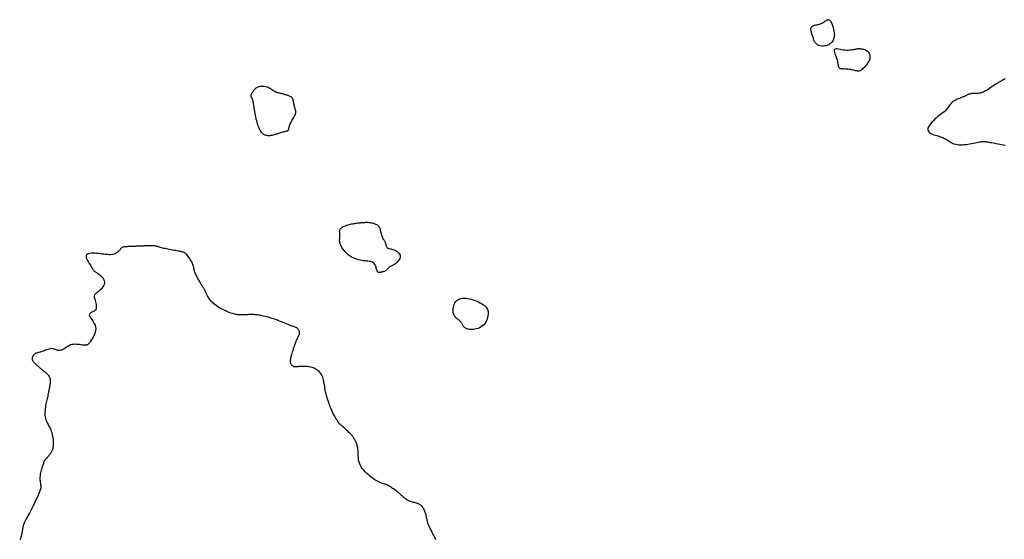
# Model space of a CAD drawing. Header units: millimetres. Extents: x 32690613 to 32693367, y 5343692 to 5344708.
# Tile 856 of 1009: x 32693134 to 32693200, y 5344272 to 5344307. Entities that reach past the tile are written whole.
import ezdxf

# ---------------------------------------------------------------- set-up
doc = ezdxf.new("R2010")
doc.units = ezdxf.units.MM
doc.header["$LTSCALE"] = 20
doc.layers.add('02-DGM_HL_491.50', color=72, linetype='Continuous')
doc.layers.add('02-DGM_HL_492.00', color=82, linetype='Continuous')

msp = doc.modelspace()

# ---------------------------------------------------------------- linework, layer by layer
at = {"layer": '02-DGM_HL_491.50', "elevation": 491.5, "flags": 128}
for points in [[(32693152.177, 5344299.321), (32693152.189, 5344299.342), (32693152.198, 5344299.367), (32693152.205, 5344299.397), (32693152.211, 5344299.432), (32693152.218, 5344299.472), (32693152.227, 5344299.518), (32693152.24, 5344299.569), (32693152.258, 5344299.626), (32693152.283, 5344299.69), (32693152.313, 5344299.758), (32693152.348, 5344299.829), (32693152.385, 5344299.902), (32693152.424, 5344299.976), (32693152.464, 5344300.049), (32693152.503, 5344300.119), (32693152.54, 5344300.185), (32693152.574, 5344300.247), (32693152.604, 5344300.303), (32693152.63, 5344300.356), (32693152.652, 5344300.405), (32693152.669, 5344300.452), (32693152.681, 5344300.496), (32693152.688, 5344300.539), (32693152.689, 5344300.58), (32693152.685, 5344300.622), (32693152.676, 5344300.664), (32693152.663, 5344300.707), (32693152.647, 5344300.753), (32693152.63, 5344300.8), (32693152.612, 5344300.851), (32693152.595, 5344300.906), (32693152.579, 5344300.965), (32693152.566, 5344301.03), (32693152.554, 5344301.098), (32693152.543, 5344301.168), (32693152.53, 5344301.238), (32693152.515, 5344301.306), (32693152.496, 5344301.372), (32693152.472, 5344301.432), (32693152.441, 5344301.486), (32693152.404, 5344301.532), (32693152.36, 5344301.571), (32693152.312, 5344301.603), (32693152.262, 5344301.629), (32693152.21, 5344301.651), (32693152.159, 5344301.669), (32693152.11, 5344301.684), (32693152.065, 5344301.697), (32693152.026, 5344301.708), (32693151.99, 5344301.719), (32693151.957, 5344301.729), (32693151.924, 5344301.739), (32693151.891, 5344301.749), (32693151.855, 5344301.759), (32693151.814, 5344301.769), (32693151.768, 5344301.78), (32693151.714, 5344301.791), (32693151.655, 5344301.804), (32693151.591, 5344301.819), (32693151.523, 5344301.836), (32693151.454, 5344301.856), (32693151.385, 5344301.88), (32693151.316, 5344301.907), (32693151.251, 5344301.938), (32693151.189, 5344301.974), (32693151.129, 5344302.013), (32693151.072, 5344302.054), (32693151.014, 5344302.095), (32693150.955, 5344302.135), (32693150.893, 5344302.173), (32693150.828, 5344302.206), (32693150.757, 5344302.234), (32693150.68, 5344302.254), (32693150.599, 5344302.269), (32693150.515, 5344302.276), (32693150.431, 5344302.278), (32693150.348, 5344302.274), (32693150.269, 5344302.265), (32693150.196, 5344302.251), (32693150.129, 5344302.232), (32693150.072, 5344302.209), (32693150.023, 5344302.182), (32693149.981, 5344302.152), (32693149.945, 5344302.119), (32693149.913, 5344302.085), (32693149.884, 5344302.05), (32693149.857, 5344302.014), (32693149.831, 5344301.978), (32693149.804, 5344301.943), (32693149.777, 5344301.909), (32693149.75, 5344301.875), (32693149.726, 5344301.842), (32693149.703, 5344301.809), (32693149.684, 5344301.777), (32693149.669, 5344301.745), (32693149.659, 5344301.713), (32693149.654, 5344301.682), (32693149.653, 5344301.651), (32693149.657, 5344301.621), (32693149.664, 5344301.592), (32693149.673, 5344301.564), (32693149.684, 5344301.538), (32693149.696, 5344301.514), (32693149.707, 5344301.492), (32693149.718, 5344301.473), (32693149.728, 5344301.454), (32693149.738, 5344301.434), (32693149.748, 5344301.411), (32693149.757, 5344301.382), (32693149.767, 5344301.346), (32693149.777, 5344301.301), (32693149.788, 5344301.245), (32693149.8, 5344301.177), (32693149.813, 5344301.097), (32693149.827, 5344301.007), (32693149.842, 5344300.909), (32693149.859, 5344300.803), (32693149.877, 5344300.692), (32693149.896, 5344300.576), (32693149.918, 5344300.458), (32693149.941, 5344300.339), (32693149.966, 5344300.219), (32693149.993, 5344300.101), (32693150.022, 5344299.985), (32693150.052, 5344299.872), (32693150.083, 5344299.763), (32693150.116, 5344299.66), (32693150.15, 5344299.564), (32693150.186, 5344299.475), (32693150.223, 5344299.395), (32693150.261, 5344299.321), (32693150.302, 5344299.256), (32693150.345, 5344299.197), (32693150.389, 5344299.146), (32693150.437, 5344299.102), (32693150.487, 5344299.065), (32693150.539, 5344299.034), (32693150.594, 5344299.01), (32693150.651, 5344298.992), (32693150.71, 5344298.979), (32693150.769, 5344298.971), (32693150.829, 5344298.968), (32693150.889, 5344298.969), (32693150.948, 5344298.973), (32693151.006, 5344298.98), (32693151.064, 5344298.99), (32693151.122, 5344299.003), (32693151.179, 5344299.017), (32693151.237, 5344299.034), (32693151.295, 5344299.051), (32693151.355, 5344299.07), (32693151.416, 5344299.09), (32693151.478, 5344299.111), (32693151.542, 5344299.132), (32693151.606, 5344299.152), (32693151.669, 5344299.172), (32693151.731, 5344299.191), (32693151.791, 5344299.208), (32693151.849, 5344299.223), (32693151.903, 5344299.237), (32693151.953, 5344299.247), (32693151.999, 5344299.256), (32693152.04, 5344299.264), (32693152.077, 5344299.272), (32693152.109, 5344299.281), (32693152.137, 5344299.292), (32693152.159, 5344299.305)], [(32693158.117, 5344292.96), (32693158.162, 5344292.939), (32693158.201, 5344292.916), (32693158.234, 5344292.892), (32693158.262, 5344292.864), (32693158.286, 5344292.832), (32693158.307, 5344292.795), (32693158.327, 5344292.75), (32693158.345, 5344292.698), (32693158.363, 5344292.637), (32693158.38, 5344292.569), (32693158.399, 5344292.497), (32693158.417, 5344292.421), (32693158.437, 5344292.345), (32693158.458, 5344292.27), (32693158.48, 5344292.2), (32693158.504, 5344292.134), (32693158.529, 5344292.076), (32693158.556, 5344292.025), (32693158.584, 5344291.978), (32693158.611, 5344291.935), (32693158.637, 5344291.894), (32693158.661, 5344291.853), (32693158.684, 5344291.811), (32693158.703, 5344291.767), (32693158.719, 5344291.719), (32693158.732, 5344291.668), (32693158.745, 5344291.617), (32693158.758, 5344291.566), (32693158.772, 5344291.517), (32693158.791, 5344291.471), (32693158.813, 5344291.431), (32693158.842, 5344291.397), (32693158.878, 5344291.371), (32693158.922, 5344291.351), (32693158.971, 5344291.335), (32693159.026, 5344291.321), (32693159.086, 5344291.307), (32693159.151, 5344291.292), (32693159.22, 5344291.273), (32693159.293, 5344291.248), (32693159.368, 5344291.216), (32693159.443, 5344291.176), (32693159.515, 5344291.13), (32693159.581, 5344291.078), (32693159.638, 5344291.021), (32693159.684, 5344290.958), (32693159.714, 5344290.891), (32693159.727, 5344290.82), (32693159.72, 5344290.746), (32693159.695, 5344290.67), (32693159.656, 5344290.594), (32693159.606, 5344290.52), (32693159.548, 5344290.45), (32693159.486, 5344290.384), (32693159.421, 5344290.327), (32693159.359, 5344290.277), (32693159.3, 5344290.238), (32693159.246, 5344290.208), (32693159.197, 5344290.184), (32693159.151, 5344290.165), (32693159.109, 5344290.149), (32693159.071, 5344290.133), (32693159.036, 5344290.117), (32693159.004, 5344290.097), (32693158.975, 5344290.072), (32693158.948, 5344290.044), (32693158.922, 5344290.013), (32693158.896, 5344289.98), (32693158.869, 5344289.947), (32693158.84, 5344289.914), (32693158.809, 5344289.883), (32693158.775, 5344289.854), (32693158.736, 5344289.83), (32693158.695, 5344289.809), (32693158.651, 5344289.791), (32693158.608, 5344289.777), (32693158.564, 5344289.764), (32693158.523, 5344289.754), (32693158.485, 5344289.746), (32693158.451, 5344289.739), (32693158.423, 5344289.733), (32693158.4, 5344289.728), (32693158.381, 5344289.724), (32693158.365, 5344289.72), (32693158.352, 5344289.718), (32693158.342, 5344289.716), (32693158.332, 5344289.714), (32693158.324, 5344289.714), (32693158.315, 5344289.713), (32693158.306, 5344289.713), (32693158.297, 5344289.714), (32693158.288, 5344289.715), (32693158.279, 5344289.717), (32693158.269, 5344289.72), (32693158.259, 5344289.723), (32693158.248, 5344289.728), (32693158.238, 5344289.733), (32693158.226, 5344289.741), (32693158.214, 5344289.751), (32693158.202, 5344289.766), (32693158.189, 5344289.787), (32693158.176, 5344289.814), (32693158.162, 5344289.849), (32693158.147, 5344289.893), (32693158.131, 5344289.946), (32693158.113, 5344290.006), (32693158.093, 5344290.071), (32693158.069, 5344290.138), (32693158.039, 5344290.204), (32693158.005, 5344290.267), (32693157.963, 5344290.324), (32693157.913, 5344290.372), (32693157.855, 5344290.409), (32693157.789, 5344290.437), (32693157.715, 5344290.457), (32693157.633, 5344290.471), (32693157.545, 5344290.482), (32693157.45, 5344290.491), (32693157.35, 5344290.501), (32693157.245, 5344290.513), (32693157.135, 5344290.528), (32693157.021, 5344290.55), (32693156.905, 5344290.577), (32693156.788, 5344290.611), (32693156.671, 5344290.653), (32693156.554, 5344290.703), (32693156.439, 5344290.763), (32693156.327, 5344290.834), (32693156.219, 5344290.915), (32693156.116, 5344291.006), (32693156.02, 5344291.103), (32693155.933, 5344291.204), (32693155.854, 5344291.308), (32693155.786, 5344291.411), (32693155.731, 5344291.512), (32693155.689, 5344291.607), (32693155.661, 5344291.696), (32693155.645, 5344291.779), (32693155.639, 5344291.856), (32693155.64, 5344291.929), (32693155.645, 5344291.997), (32693155.653, 5344292.063), (32693155.659, 5344292.127), (32693155.662, 5344292.19), (32693155.66, 5344292.253), (32693155.655, 5344292.314), (32693155.648, 5344292.375), (32693155.642, 5344292.434), (32693155.64, 5344292.492), (32693155.644, 5344292.547), (32693155.657, 5344292.6), (32693155.68, 5344292.649), (32693155.716, 5344292.696), (32693155.763, 5344292.739), (32693155.82, 5344292.779), (32693155.885, 5344292.816), (32693155.957, 5344292.849), (32693156.035, 5344292.88), (32693156.115, 5344292.908), (32693156.197, 5344292.934), (32693156.279, 5344292.957), (32693156.361, 5344292.977), (32693156.442, 5344292.995), (32693156.521, 5344293.011), (32693156.597, 5344293.024), (32693156.67, 5344293.036), (32693156.739, 5344293.046), (32693156.804, 5344293.055), (32693156.864, 5344293.062), (32693156.919, 5344293.067), (32693156.971, 5344293.072), (32693157.019, 5344293.076), (32693157.066, 5344293.08), (32693157.111, 5344293.083), (32693157.155, 5344293.087), (32693157.199, 5344293.091), (32693157.243, 5344293.096), (32693157.289, 5344293.1), (32693157.336, 5344293.105), (32693157.385, 5344293.108), (32693157.436, 5344293.11), (32693157.49, 5344293.109), (32693157.547, 5344293.106), (32693157.608, 5344293.1), (32693157.673, 5344293.09), (32693157.74, 5344293.077), (32693157.809, 5344293.062), (32693157.877, 5344293.044), (32693157.943, 5344293.024), (32693158.006, 5344293.003), (32693158.065, 5344292.982)], [(32693164.398, 5344287.945), (32693164.524, 5344287.915), (32693164.649, 5344287.878), (32693164.772, 5344287.835), (32693164.891, 5344287.787), (32693165.005, 5344287.735), (32693165.112, 5344287.679), (32693165.212, 5344287.622), (32693165.303, 5344287.563), (32693165.383, 5344287.503), (32693165.453, 5344287.442), (32693165.513, 5344287.379), (32693165.563, 5344287.313), (32693165.602, 5344287.242), (32693165.631, 5344287.165), (32693165.65, 5344287.083), (32693165.658, 5344286.993), (32693165.657, 5344286.896), (32693165.645, 5344286.793), (32693165.623, 5344286.686), (32693165.591, 5344286.579), (32693165.548, 5344286.473), (32693165.495, 5344286.371), (32693165.431, 5344286.276), (32693165.356, 5344286.189), (32693165.271, 5344286.113), (32693165.177, 5344286.048), (32693165.077, 5344285.994), (32693164.973, 5344285.95), (32693164.867, 5344285.915), (32693164.762, 5344285.89), (32693164.66, 5344285.874), (32693164.563, 5344285.866), (32693164.473, 5344285.866), (32693164.39, 5344285.874), (32693164.315, 5344285.889), (32693164.246, 5344285.909), (32693164.185, 5344285.935), (32693164.13, 5344285.965), (32693164.081, 5344286), (32693164.039, 5344286.037), (32693164.003, 5344286.078), (32693163.971, 5344286.12), (32693163.943, 5344286.164), (32693163.918, 5344286.208), (32693163.893, 5344286.253), (32693163.867, 5344286.297), (32693163.839, 5344286.34), (32693163.809, 5344286.382), (32693163.774, 5344286.421), (32693163.735, 5344286.458), (32693163.694, 5344286.494), (32693163.651, 5344286.53), (32693163.607, 5344286.564), (32693163.563, 5344286.599), (32693163.521, 5344286.633), (32693163.481, 5344286.669), (32693163.443, 5344286.706), (32693163.409, 5344286.745), (32693163.379, 5344286.788), (32693163.353, 5344286.835), (32693163.332, 5344286.888), (32693163.315, 5344286.949), (32693163.303, 5344287.017), (32693163.297, 5344287.095), (32693163.297, 5344287.183), (32693163.303, 5344287.279), (32693163.318, 5344287.379), (32693163.34, 5344287.479), (32693163.373, 5344287.578), (32693163.415, 5344287.671), (32693163.469, 5344287.755), (32693163.535, 5344287.828), (32693163.614, 5344287.885), (32693163.704, 5344287.929), (32693163.805, 5344287.96), (32693163.913, 5344287.978), (32693164.028, 5344287.984), (32693164.149, 5344287.98), (32693164.272, 5344287.967)]]:
    msp.add_lwpolyline(points, close=True, dxfattribs=at)
at = {"layer": '02-DGM_HL_492.00', "elevation": 492, "flags": 128}
for points in [[(32693188.991, 5344305.613), (32693188.975, 5344305.547), (32693188.951, 5344305.478), (32693188.921, 5344305.408), (32693188.882, 5344305.337), (32693188.835, 5344305.269), (32693188.778, 5344305.206), (32693188.712, 5344305.148), (32693188.636, 5344305.098), (32693188.549, 5344305.059), (32693188.455, 5344305.029), (32693188.355, 5344305.01), (32693188.253, 5344305.003), (32693188.152, 5344305.007), (32693188.054, 5344305.023), (32693187.962, 5344305.051), (32693187.88, 5344305.091), (32693187.809, 5344305.144), (32693187.749, 5344305.207), (32693187.698, 5344305.278), (32693187.656, 5344305.353), (32693187.621, 5344305.431), (32693187.593, 5344305.507), (32693187.569, 5344305.579), (32693187.55, 5344305.645), (32693187.533, 5344305.703), (32693187.518, 5344305.752), (32693187.506, 5344305.795), (32693187.495, 5344305.834), (32693187.485, 5344305.868), (32693187.475, 5344305.9), (32693187.466, 5344305.932), (32693187.457, 5344305.964), (32693187.447, 5344305.998), (32693187.437, 5344306.033), (32693187.429, 5344306.07), (32693187.423, 5344306.107), (32693187.42, 5344306.143), (32693187.42, 5344306.179), (32693187.426, 5344306.214), (32693187.437, 5344306.247), (32693187.455, 5344306.278), (32693187.479, 5344306.306), (32693187.508, 5344306.332), (32693187.542, 5344306.355), (32693187.582, 5344306.376), (32693187.625, 5344306.395), (32693187.672, 5344306.411), (32693187.722, 5344306.425), (32693187.775, 5344306.436), (32693187.83, 5344306.446), (32693187.888, 5344306.457), (32693187.946, 5344306.468), (32693188.006, 5344306.483), (32693188.067, 5344306.501), (32693188.128, 5344306.524), (32693188.19, 5344306.554), (32693188.251, 5344306.591), (32693188.311, 5344306.633), (32693188.37, 5344306.675), (32693188.428, 5344306.715), (32693188.485, 5344306.749), (32693188.539, 5344306.773), (32693188.591, 5344306.785), (32693188.64, 5344306.78), (32693188.685, 5344306.757), (32693188.728, 5344306.718), (32693188.767, 5344306.666), (32693188.803, 5344306.604), (32693188.835, 5344306.537), (32693188.863, 5344306.467), (32693188.887, 5344306.397), (32693188.907, 5344306.332), (32693188.923, 5344306.274), (32693188.936, 5344306.222), (32693188.946, 5344306.176), (32693188.953, 5344306.134), (32693188.959, 5344306.095), (32693188.965, 5344306.059), (32693188.97, 5344306.023), (32693188.976, 5344305.987), (32693188.983, 5344305.95), (32693188.991, 5344305.912), (32693188.998, 5344305.871), (32693189.003, 5344305.827), (32693189.006, 5344305.78), (32693189.006, 5344305.729), (32693189.001, 5344305.673)], [(32693189.721, 5344304.721), (32693189.609, 5344304.736), (32693189.497, 5344304.756), (32693189.388, 5344304.776), (32693189.285, 5344304.795), (32693189.192, 5344304.807), (32693189.113, 5344304.809), (32693189.051, 5344304.797), (32693189.01, 5344304.768), (32693188.992, 5344304.72), (32693188.993, 5344304.654), (32693189.011, 5344304.573), (32693189.04, 5344304.482), (32693189.076, 5344304.383), (32693189.116, 5344304.28), (32693189.154, 5344304.176), (32693189.187, 5344304.075), (32693189.212, 5344303.979), (32693189.229, 5344303.889), (32693189.242, 5344303.807), (32693189.253, 5344303.733), (32693189.264, 5344303.668), (32693189.278, 5344303.612), (32693189.298, 5344303.565), (32693189.325, 5344303.53), (32693189.363, 5344303.505), (32693189.41, 5344303.49), (32693189.465, 5344303.481), (32693189.528, 5344303.478), (32693189.598, 5344303.478), (32693189.673, 5344303.479), (32693189.753, 5344303.478), (32693189.836, 5344303.475), (32693189.922, 5344303.466), (32693190.009, 5344303.453), (32693190.096, 5344303.437), (32693190.181, 5344303.419), (32693190.264, 5344303.4), (32693190.343, 5344303.382), (32693190.416, 5344303.365), (32693190.483, 5344303.35), (32693190.543, 5344303.339), (32693190.596, 5344303.332), (32693190.645, 5344303.331), (32693190.692, 5344303.337), (32693190.739, 5344303.351), (32693190.787, 5344303.373), (32693190.839, 5344303.406), (32693190.896, 5344303.449), (32693190.96, 5344303.504), (32693191.029, 5344303.569), (32693191.099, 5344303.643), (32693191.169, 5344303.723), (32693191.236, 5344303.807), (32693191.296, 5344303.894), (32693191.348, 5344303.982), (32693191.389, 5344304.069), (32693191.416, 5344304.153), (32693191.431, 5344304.234), (32693191.433, 5344304.311), (32693191.424, 5344304.383), (32693191.404, 5344304.45), (32693191.375, 5344304.512), (32693191.338, 5344304.567), (32693191.293, 5344304.616), (32693191.241, 5344304.657), (32693191.184, 5344304.692), (32693191.123, 5344304.721), (32693191.06, 5344304.744), (32693190.997, 5344304.763), (32693190.935, 5344304.778), (32693190.875, 5344304.789), (32693190.819, 5344304.797), (32693190.768, 5344304.804), (32693190.721, 5344304.808), (32693190.676, 5344304.809), (32693190.632, 5344304.809), (32693190.586, 5344304.806), (32693190.538, 5344304.8), (32693190.486, 5344304.792), (32693190.427, 5344304.782), (32693190.361, 5344304.769), (32693190.288, 5344304.755), (32693190.208, 5344304.741), (32693190.122, 5344304.728), (32693190.029, 5344304.719), (32693189.931, 5344304.713), (32693189.828, 5344304.714)]]:
    msp.add_lwpolyline(points, close=True, dxfattribs=at)
for points in [[(32693200.517, 5344302.785), (32693200.459, 5344302.753), (32693200.395, 5344302.718), (32693200.326, 5344302.679), (32693200.252, 5344302.638), (32693200.173, 5344302.592), (32693200.089, 5344302.542), (32693200, 5344302.488), (32693199.906, 5344302.43), (32693199.806, 5344302.366), (32693199.703, 5344302.297), (32693199.595, 5344302.225), (32693199.486, 5344302.152), (32693199.376, 5344302.081), (32693199.268, 5344302.014), (32693199.162, 5344301.954), (32693199.06, 5344301.901), (32693198.964, 5344301.86), (32693198.876, 5344301.832), (32693198.793, 5344301.814), (32693198.716, 5344301.805), (32693198.644, 5344301.803), (32693198.575, 5344301.804), (32693198.509, 5344301.807), (32693198.445, 5344301.81), (32693198.383, 5344301.81), (32693198.32, 5344301.805), (32693198.259, 5344301.795), (32693198.199, 5344301.782), (32693198.14, 5344301.766), (32693198.085, 5344301.748), (32693198.032, 5344301.728), (32693197.982, 5344301.707), (32693197.937, 5344301.687), (32693197.896, 5344301.667), (32693197.858, 5344301.647), (32693197.821, 5344301.627), (32693197.784, 5344301.608), (32693197.744, 5344301.588), (32693197.7, 5344301.567), (32693197.651, 5344301.546), (32693197.593, 5344301.523), (32693197.527, 5344301.499), (32693197.454, 5344301.473), (32693197.376, 5344301.444), (32693197.295, 5344301.411), (32693197.212, 5344301.375), (32693197.132, 5344301.333), (32693197.054, 5344301.286), (32693196.982, 5344301.232), (32693196.917, 5344301.172), (32693196.858, 5344301.107), (32693196.803, 5344301.037), (32693196.751, 5344300.965), (32693196.699, 5344300.892), (32693196.648, 5344300.819), (32693196.594, 5344300.748), (32693196.536, 5344300.681), (32693196.474, 5344300.619), (32693196.406, 5344300.559), (32693196.332, 5344300.5), (32693196.254, 5344300.441), (32693196.17, 5344300.379), (32693196.082, 5344300.312), (32693195.988, 5344300.238), (32693195.89, 5344300.156), (32693195.787, 5344300.063), (32693195.684, 5344299.963), (32693195.586, 5344299.858), (32693195.496, 5344299.751), (32693195.418, 5344299.644), (32693195.359, 5344299.541), (32693195.321, 5344299.443), (32693195.31, 5344299.355), (32693195.327, 5344299.277), (32693195.371, 5344299.21), (32693195.436, 5344299.152), (32693195.517, 5344299.102), (32693195.61, 5344299.059), (32693195.71, 5344299.022), (32693195.811, 5344298.99), (32693195.909, 5344298.961), (32693196, 5344298.934), (32693196.084, 5344298.909), (32693196.162, 5344298.884), (32693196.236, 5344298.859), (32693196.305, 5344298.832), (32693196.372, 5344298.803), (32693196.437, 5344298.771), (32693196.501, 5344298.734), (32693196.566, 5344298.692), (32693196.631, 5344298.647), (32693196.699, 5344298.6), (32693196.769, 5344298.553), (32693196.843, 5344298.508), (32693196.922, 5344298.465), (32693197.007, 5344298.427), (32693197.098, 5344298.396), (32693197.197, 5344298.372), (32693197.302, 5344298.356), (32693197.412, 5344298.347), (32693197.528, 5344298.344), (32693197.647, 5344298.346), (32693197.768, 5344298.354), (32693197.892, 5344298.366), (32693198.016, 5344298.382), (32693198.14, 5344298.401), (32693198.263, 5344298.422), (32693198.382, 5344298.444), (32693198.496, 5344298.467), (32693198.604, 5344298.489), (32693198.703, 5344298.509), (32693198.793, 5344298.528), (32693198.872, 5344298.543), (32693198.938, 5344298.554), (32693198.995, 5344298.562), (32693199.044, 5344298.566), (32693199.09, 5344298.566), (32693199.134, 5344298.564), (32693199.18, 5344298.559), (32693199.231, 5344298.552), (32693199.289, 5344298.543), (32693199.357, 5344298.532), (32693199.434, 5344298.519), (32693199.52, 5344298.505), (32693199.614, 5344298.49), (32693199.714, 5344298.473), (32693199.82, 5344298.454), (32693199.93, 5344298.435), (32693200.044, 5344298.414), (32693200.161, 5344298.392), (32693200.28, 5344298.369), (32693200.399, 5344298.346), (32693200.519, 5344298.325)], [(32693162.159, 5344271.684), (32693162.112, 5344271.761), (32693162.067, 5344271.842), (32693162.022, 5344271.923), (32693161.977, 5344272.004), (32693161.933, 5344272.085), (32693161.889, 5344272.165), (32693161.847, 5344272.243), (32693161.808, 5344272.318), (32693161.77, 5344272.39), (32693161.736, 5344272.458), (32693161.704, 5344272.522), (32693161.677, 5344272.581), (32693161.653, 5344272.636), (32693161.632, 5344272.688), (32693161.614, 5344272.738), (32693161.598, 5344272.786), (32693161.583, 5344272.834), (32693161.57, 5344272.883), (32693161.557, 5344272.933), (32693161.545, 5344272.986), (32693161.533, 5344273.041), (32693161.52, 5344273.099), (32693161.507, 5344273.157), (32693161.494, 5344273.217), (32693161.48, 5344273.278), (32693161.464, 5344273.34), (32693161.448, 5344273.402), (32693161.43, 5344273.463), (32693161.41, 5344273.525), (32693161.389, 5344273.585), (32693161.365, 5344273.644), (32693161.34, 5344273.701), (32693161.313, 5344273.757), (32693161.283, 5344273.809), (32693161.251, 5344273.859), (32693161.217, 5344273.905), (32693161.18, 5344273.947), (32693161.14, 5344273.987), (32693161.096, 5344274.023), (32693161.049, 5344274.055), (32693160.999, 5344274.085), (32693160.945, 5344274.111), (32693160.886, 5344274.133), (32693160.823, 5344274.153), (32693160.757, 5344274.17), (32693160.688, 5344274.186), (32693160.618, 5344274.202), (32693160.548, 5344274.219), (32693160.478, 5344274.237), (32693160.41, 5344274.257), (32693160.345, 5344274.282), (32693160.283, 5344274.311), (32693160.225, 5344274.343), (32693160.171, 5344274.377), (32693160.121, 5344274.414), (32693160.074, 5344274.45), (32693160.031, 5344274.485), (32693159.992, 5344274.519), (32693159.956, 5344274.55), (32693159.925, 5344274.577), (32693159.896, 5344274.6), (32693159.871, 5344274.621), (32693159.848, 5344274.639), (32693159.828, 5344274.655), (32693159.809, 5344274.671), (32693159.791, 5344274.686), (32693159.775, 5344274.7), (32693159.759, 5344274.716), (32693159.742, 5344274.733), (32693159.722, 5344274.752), (32693159.7, 5344274.773), (32693159.672, 5344274.799), (32693159.638, 5344274.829), (32693159.597, 5344274.864), (32693159.546, 5344274.905), (32693159.486, 5344274.952), (32693159.418, 5344275.004), (32693159.344, 5344275.06), (32693159.265, 5344275.116), (32693159.185, 5344275.172), (32693159.106, 5344275.225), (32693159.029, 5344275.274), (32693158.956, 5344275.317), (32693158.89, 5344275.352), (32693158.829, 5344275.381), (32693158.772, 5344275.404), (32693158.718, 5344275.424), (32693158.664, 5344275.442), (32693158.609, 5344275.46), (32693158.552, 5344275.478), (32693158.491, 5344275.499), (32693158.424, 5344275.524), (32693158.353, 5344275.553), (32693158.276, 5344275.588), (32693158.194, 5344275.629), (32693158.106, 5344275.677), (32693158.012, 5344275.734), (32693157.913, 5344275.798), (32693157.809, 5344275.873), (32693157.699, 5344275.957), (32693157.587, 5344276.05), (32693157.475, 5344276.151), (32693157.366, 5344276.258), (32693157.263, 5344276.371), (32693157.169, 5344276.489), (32693157.088, 5344276.609), (32693157.021, 5344276.731), (32693156.971, 5344276.854), (32693156.936, 5344276.977), (32693156.913, 5344277.098), (32693156.9, 5344277.217), (32693156.894, 5344277.332), (32693156.892, 5344277.442), (32693156.892, 5344277.546), (32693156.89, 5344277.644), (32693156.884, 5344277.733), (32693156.875, 5344277.816), (32693156.862, 5344277.892), (32693156.847, 5344277.962), (32693156.83, 5344278.026), (32693156.81, 5344278.086), (32693156.79, 5344278.142), (32693156.769, 5344278.195), (32693156.747, 5344278.245), (32693156.726, 5344278.292), (32693156.705, 5344278.337), (32693156.684, 5344278.379), (32693156.663, 5344278.419), (32693156.643, 5344278.456), (32693156.625, 5344278.49), (32693156.607, 5344278.522), (32693156.591, 5344278.552), (32693156.574, 5344278.58), (32693156.556, 5344278.609), (32693156.535, 5344278.639), (32693156.509, 5344278.673), (32693156.477, 5344278.711), (32693156.437, 5344278.754), (32693156.388, 5344278.805), (32693156.328, 5344278.865), (32693156.261, 5344278.93), (32693156.188, 5344279), (32693156.112, 5344279.071), (32693156.035, 5344279.142), (32693155.961, 5344279.211), (32693155.891, 5344279.274), (32693155.829, 5344279.33), (32693155.776, 5344279.376), (32693155.732, 5344279.415), (32693155.695, 5344279.446), (32693155.665, 5344279.471), (32693155.641, 5344279.492), (32693155.621, 5344279.51), (32693155.605, 5344279.526), (32693155.591, 5344279.541), (32693155.578, 5344279.556), (32693155.566, 5344279.573), (32693155.555, 5344279.592), (32693155.542, 5344279.613), (32693155.528, 5344279.637), (32693155.512, 5344279.664), (32693155.493, 5344279.696), (32693155.471, 5344279.733), (32693155.446, 5344279.775), (32693155.417, 5344279.821), (32693155.385, 5344279.872), (32693155.352, 5344279.926), (32693155.318, 5344279.983), (32693155.283, 5344280.042), (32693155.25, 5344280.102), (32693155.217, 5344280.164), (32693155.186, 5344280.225), (32693155.157, 5344280.288), (32693155.129, 5344280.352), (32693155.101, 5344280.42), (32693155.072, 5344280.491), (32693155.043, 5344280.567), (32693155.011, 5344280.649), (32693154.978, 5344280.738), (32693154.942, 5344280.834), (32693154.904, 5344280.937), (32693154.865, 5344281.046), (32693154.826, 5344281.159), (32693154.788, 5344281.277), (32693154.753, 5344281.398), (32693154.72, 5344281.52), (32693154.692, 5344281.644), (32693154.669, 5344281.768), (32693154.649, 5344281.892), (32693154.632, 5344282.013), (32693154.616, 5344282.133), (32693154.598, 5344282.249), (32693154.579, 5344282.36), (32693154.557, 5344282.467), (32693154.529, 5344282.567), (32693154.495, 5344282.661), (32693154.456, 5344282.748), (32693154.411, 5344282.828), (32693154.361, 5344282.902), (32693154.307, 5344282.97), (32693154.25, 5344283.031), (32693154.189, 5344283.087), (32693154.126, 5344283.138), (32693154.06, 5344283.182), (32693153.992, 5344283.222), (32693153.922, 5344283.257), (32693153.85, 5344283.286), (32693153.775, 5344283.312), (32693153.696, 5344283.333), (32693153.615, 5344283.349), (32693153.531, 5344283.362), (32693153.443, 5344283.371), (32693153.353, 5344283.377), (32693153.264, 5344283.38), (32693153.175, 5344283.381), (32693153.09, 5344283.379), (32693153.009, 5344283.376), (32693152.935, 5344283.371), (32693152.868, 5344283.366), (32693152.81, 5344283.36), (32693152.76, 5344283.355), (32693152.718, 5344283.35), (32693152.68, 5344283.347), (32693152.647, 5344283.346), (32693152.617, 5344283.348), (32693152.588, 5344283.353), (32693152.56, 5344283.362), (32693152.531, 5344283.376), (32693152.501, 5344283.394), (32693152.472, 5344283.415), (32693152.444, 5344283.439), (32693152.417, 5344283.466), (32693152.393, 5344283.494), (32693152.371, 5344283.524), (32693152.352, 5344283.554), (32693152.337, 5344283.585), (32693152.326, 5344283.617), (32693152.319, 5344283.651), (32693152.315, 5344283.688), (32693152.316, 5344283.73), (32693152.32, 5344283.776), (32693152.328, 5344283.828), (32693152.339, 5344283.887), (32693152.354, 5344283.954), (32693152.372, 5344284.028), (32693152.393, 5344284.108), (32693152.416, 5344284.192), (32693152.442, 5344284.28), (32693152.469, 5344284.371), (32693152.498, 5344284.463), (32693152.527, 5344284.556), (32693152.557, 5344284.648), (32693152.588, 5344284.739), (32693152.619, 5344284.828), (32693152.65, 5344284.914), (32693152.68, 5344284.997), (32693152.711, 5344285.075), (32693152.74, 5344285.148), (32693152.77, 5344285.215), (32693152.798, 5344285.275), (32693152.825, 5344285.33), (32693152.85, 5344285.38), (32693152.872, 5344285.427), (32693152.892, 5344285.471), (32693152.908, 5344285.513), (32693152.921, 5344285.555), (32693152.929, 5344285.597), (32693152.932, 5344285.641), (32693152.93, 5344285.686), (32693152.923, 5344285.73), (32693152.911, 5344285.774), (32693152.895, 5344285.816), (32693152.874, 5344285.856), (32693152.848, 5344285.892), (32693152.818, 5344285.924), (32693152.783, 5344285.952), (32693152.743, 5344285.976), (32693152.698, 5344285.998), (32693152.646, 5344286.02), (32693152.586, 5344286.041), (32693152.519, 5344286.065), (32693152.444, 5344286.092), (32693152.36, 5344286.123), (32693152.267, 5344286.16), (32693152.165, 5344286.202), (32693152.056, 5344286.247), (32693151.94, 5344286.295), (32693151.821, 5344286.345), (32693151.697, 5344286.395), (32693151.572, 5344286.445), (32693151.445, 5344286.493), (32693151.318, 5344286.539), (32693151.192, 5344286.582), (32693151.068, 5344286.623), (32693150.947, 5344286.66), (32693150.829, 5344286.694), (32693150.715, 5344286.726), (32693150.607, 5344286.754), (32693150.504, 5344286.778), (32693150.409, 5344286.8), (32693150.319, 5344286.818), (32693150.235, 5344286.833), (32693150.156, 5344286.845), (32693150.082, 5344286.855), (32693150.012, 5344286.863), (32693149.945, 5344286.869), (32693149.881, 5344286.873), (32693149.82, 5344286.876), (32693149.76, 5344286.877), (32693149.701, 5344286.878), (32693149.643, 5344286.878), (32693149.585, 5344286.877), (32693149.526, 5344286.875), (32693149.466, 5344286.873), (32693149.405, 5344286.87), (32693149.341, 5344286.868), (32693149.276, 5344286.865), (32693149.21, 5344286.863), (32693149.143, 5344286.862), (32693149.076, 5344286.86), (32693149.01, 5344286.86), (32693148.945, 5344286.86), (32693148.881, 5344286.862), (32693148.819, 5344286.865), (32693148.758, 5344286.869), (32693148.696, 5344286.876), (32693148.633, 5344286.886), (32693148.565, 5344286.9), (32693148.493, 5344286.919), (32693148.415, 5344286.942), (32693148.329, 5344286.971), (32693148.234, 5344287.006), (32693148.132, 5344287.047), (32693148.025, 5344287.093), (32693147.915, 5344287.143), (32693147.805, 5344287.196), (32693147.696, 5344287.251), (32693147.591, 5344287.309), (32693147.491, 5344287.367), (32693147.399, 5344287.426), (32693147.314, 5344287.486), (32693147.236, 5344287.545), (32693147.164, 5344287.605), (32693147.098, 5344287.665), (32693147.037, 5344287.725), (32693146.982, 5344287.785), (32693146.93, 5344287.846), (32693146.883, 5344287.906), (32693146.839, 5344287.967), (32693146.8, 5344288.026), (32693146.764, 5344288.083), (32693146.731, 5344288.139), (32693146.702, 5344288.191), (32693146.677, 5344288.24), (32693146.655, 5344288.285), (32693146.636, 5344288.326), (32693146.619, 5344288.363), (32693146.605, 5344288.397), (32693146.592, 5344288.429), (32693146.579, 5344288.459), (32693146.566, 5344288.488), (32693146.552, 5344288.518), (32693146.536, 5344288.548), (32693146.518, 5344288.579), (32693146.498, 5344288.612), (32693146.475, 5344288.647), (32693146.451, 5344288.684), (32693146.426, 5344288.723), (32693146.398, 5344288.765), (32693146.37, 5344288.81), (32693146.34, 5344288.857), (32693146.31, 5344288.907), (32693146.279, 5344288.96), (32693146.247, 5344289.016), (32693146.214, 5344289.073), (32693146.181, 5344289.132), (32693146.148, 5344289.192), (32693146.114, 5344289.253), (32693146.081, 5344289.314), (32693146.047, 5344289.375), (32693146.014, 5344289.436), (32693145.982, 5344289.498), (32693145.951, 5344289.559), (32693145.922, 5344289.62), (32693145.896, 5344289.682), (32693145.873, 5344289.744), (32693145.853, 5344289.805), (32693145.837, 5344289.867), (32693145.823, 5344289.93), (32693145.81, 5344289.993), (32693145.796, 5344290.059), (32693145.781, 5344290.125), (32693145.762, 5344290.195), (32693145.737, 5344290.267), (32693145.707, 5344290.342), (32693145.669, 5344290.42), (32693145.625, 5344290.5), (32693145.576, 5344290.581), (32693145.524, 5344290.659), (32693145.471, 5344290.735), (32693145.419, 5344290.805), (32693145.369, 5344290.869), (32693145.323, 5344290.924), (32693145.282, 5344290.97), (32693145.244, 5344291.007), (32693145.208, 5344291.036), (32693145.172, 5344291.059), (32693145.133, 5344291.078), (32693145.089, 5344291.093), (32693145.04, 5344291.107), (32693144.982, 5344291.12), (32693144.913, 5344291.133), (32693144.836, 5344291.148), (32693144.751, 5344291.163), (32693144.66, 5344291.179), (32693144.564, 5344291.196), (32693144.464, 5344291.213), (32693144.362, 5344291.231), (32693144.259, 5344291.25), (32693144.157, 5344291.269), (32693144.056, 5344291.288), (32693143.958, 5344291.308), (32693143.864, 5344291.328), (32693143.774, 5344291.348), (32693143.691, 5344291.368), (32693143.615, 5344291.387), (32693143.547, 5344291.405), (32693143.488, 5344291.423), (32693143.437, 5344291.441), (32693143.39, 5344291.457), (32693143.347, 5344291.471), (32693143.305, 5344291.484), (32693143.262, 5344291.496), (32693143.216, 5344291.505), (32693143.165, 5344291.513), (32693143.107, 5344291.518), (32693143.044, 5344291.521), (32693142.976, 5344291.522), (32693142.906, 5344291.522), (32693142.835, 5344291.521), (32693142.764, 5344291.519), (32693142.696, 5344291.517), (32693142.631, 5344291.514), (32693142.571, 5344291.512), (32693142.516, 5344291.51), (32693142.464, 5344291.508), (32693142.416, 5344291.506), (32693142.37, 5344291.504), (32693142.327, 5344291.502), (32693142.284, 5344291.501), (32693142.242, 5344291.499), (32693142.201, 5344291.497), (32693142.158, 5344291.496), (32693142.115, 5344291.494), (32693142.069, 5344291.492), (32693142.021, 5344291.49), (32693141.969, 5344291.488), (32693141.914, 5344291.486), (32693141.854, 5344291.484), (32693141.789, 5344291.481), (32693141.72, 5344291.479), (32693141.649, 5344291.476), (32693141.576, 5344291.473), (32693141.504, 5344291.47), (32693141.432, 5344291.467), (32693141.364, 5344291.465), (32693141.299, 5344291.462), (32693141.239, 5344291.46), (32693141.184, 5344291.457), (32693141.133, 5344291.453), (32693141.087, 5344291.447), (32693141.045, 5344291.439), (32693141.007, 5344291.427), (32693140.972, 5344291.412), (32693140.94, 5344291.393), (32693140.911, 5344291.368), (32693140.883, 5344291.339), (32693140.857, 5344291.307), (32693140.83, 5344291.272), (32693140.802, 5344291.235), (32693140.772, 5344291.196), (32693140.738, 5344291.158), (32693140.701, 5344291.119), (32693140.658, 5344291.082), (32693140.609, 5344291.046), (32693140.555, 5344291.013), (32693140.494, 5344290.984), (32693140.426, 5344290.959), (32693140.352, 5344290.939), (32693140.27, 5344290.925), (32693140.18, 5344290.918), (32693140.083, 5344290.918), (32693139.978, 5344290.924), (32693139.867, 5344290.934), (32693139.752, 5344290.948), (32693139.632, 5344290.964), (32693139.509, 5344290.98), (32693139.385, 5344290.995), (32693139.259, 5344291.007), (32693139.134, 5344291.016), (32693139.013, 5344291.019), (32693138.898, 5344291.016), (32693138.794, 5344291.005), (32693138.703, 5344290.984), (32693138.628, 5344290.953), (32693138.574, 5344290.91), (32693138.543, 5344290.854), (32693138.537, 5344290.784), (32693138.553, 5344290.703), (32693138.587, 5344290.613), (32693138.634, 5344290.519), (32693138.689, 5344290.423), (32693138.749, 5344290.329), (32693138.808, 5344290.239), (32693138.862, 5344290.158), (32693138.907, 5344290.087), (32693138.944, 5344290.026), (32693138.975, 5344289.975), (32693139.001, 5344289.932), (32693139.023, 5344289.896), (32693139.043, 5344289.866), (32693139.063, 5344289.84), (32693139.083, 5344289.819), (32693139.106, 5344289.8), (32693139.132, 5344289.782), (32693139.162, 5344289.764), (32693139.196, 5344289.745), (32693139.234, 5344289.723), (32693139.278, 5344289.695), (32693139.327, 5344289.662), (32693139.383, 5344289.622), (32693139.445, 5344289.573), (32693139.51, 5344289.516), (32693139.575, 5344289.453), (32693139.637, 5344289.384), (32693139.692, 5344289.309), (32693139.736, 5344289.231), (32693139.767, 5344289.15), (32693139.78, 5344289.068), (32693139.773, 5344288.984), (32693139.749, 5344288.901), (32693139.711, 5344288.82), (32693139.662, 5344288.742), (32693139.606, 5344288.668), (32693139.546, 5344288.599), (32693139.485, 5344288.538), (32693139.427, 5344288.484), (32693139.375, 5344288.439), (32693139.328, 5344288.403), (32693139.287, 5344288.372), (32693139.25, 5344288.347), (32693139.218, 5344288.325), (32693139.19, 5344288.305), (32693139.166, 5344288.285), (32693139.144, 5344288.264), (32693139.126, 5344288.241), (32693139.11, 5344288.215), (32693139.099, 5344288.183), (32693139.091, 5344288.146), (32693139.089, 5344288.102), (32693139.092, 5344288.049), (32693139.101, 5344287.988), (32693139.116, 5344287.916), (32693139.138, 5344287.833), (32693139.163, 5344287.742), (32693139.187, 5344287.647), (32693139.209, 5344287.549), (32693139.222, 5344287.454), (32693139.226, 5344287.363), (32693139.214, 5344287.281), (32693139.185, 5344287.21), (32693139.137, 5344287.152), (32693139.073, 5344287.106), (32693139.001, 5344287.068), (32693138.928, 5344287.033), (32693138.86, 5344286.998), (32693138.804, 5344286.96), (32693138.767, 5344286.915), (32693138.754, 5344286.859), (32693138.771, 5344286.79), (32693138.813, 5344286.708), (32693138.872, 5344286.615), (32693138.942, 5344286.512), (32693139.014, 5344286.402), (32693139.082, 5344286.286), (32693139.138, 5344286.165), (32693139.175, 5344286.042), (32693139.189, 5344285.917), (32693139.18, 5344285.794), (32693139.154, 5344285.673), (32693139.114, 5344285.556), (32693139.065, 5344285.446), (32693139.011, 5344285.343), (32693138.956, 5344285.251), (32693138.904, 5344285.169), (32693138.858, 5344285.101), (32693138.819, 5344285.044), (32693138.785, 5344284.998), (32693138.755, 5344284.96), (32693138.73, 5344284.93), (32693138.707, 5344284.906), (32693138.686, 5344284.885), (32693138.665, 5344284.868), (32693138.645, 5344284.852), (32693138.623, 5344284.838), (32693138.597, 5344284.827), (32693138.566, 5344284.817), (32693138.529, 5344284.811), (32693138.484, 5344284.808), (32693138.428, 5344284.809), (32693138.362, 5344284.815), (32693138.282, 5344284.824), (32693138.192, 5344284.836), (32693138.094, 5344284.849), (32693137.991, 5344284.861), (32693137.886, 5344284.869), (32693137.781, 5344284.872), (32693137.678, 5344284.868), (32693137.582, 5344284.854), (32693137.493, 5344284.829), (32693137.411, 5344284.795), (32693137.335, 5344284.755), (32693137.264, 5344284.711), (32693137.197, 5344284.665), (32693137.133, 5344284.619), (32693137.071, 5344284.577), (32693137.01, 5344284.539), (32693136.949, 5344284.51), (32693136.888, 5344284.487), (32693136.827, 5344284.471), (32693136.768, 5344284.462), (32693136.711, 5344284.459), (32693136.656, 5344284.461), (32693136.603, 5344284.468), (32693136.554, 5344284.48), (32693136.508, 5344284.495), (32693136.465, 5344284.513), (32693136.422, 5344284.532), (32693136.379, 5344284.55), (32693136.334, 5344284.565), (32693136.286, 5344284.576), (32693136.233, 5344284.581), (32693136.175, 5344284.578), (32693136.109, 5344284.567), (32693136.037, 5344284.548), (32693135.961, 5344284.524), (32693135.882, 5344284.496), (32693135.802, 5344284.466), (32693135.722, 5344284.436), (32693135.644, 5344284.407), (32693135.569, 5344284.382), (32693135.498, 5344284.361), (32693135.432, 5344284.344), (32693135.37, 5344284.33), (32693135.312, 5344284.316), (32693135.257, 5344284.301), (32693135.206, 5344284.285), (32693135.157, 5344284.264), (32693135.11, 5344284.239), (32693135.065, 5344284.207), (32693135.023, 5344284.17), (32693134.986, 5344284.128), (32693134.954, 5344284.082), (32693134.928, 5344284.034), (32693134.91, 5344283.983), (32693134.9, 5344283.933), (32693134.9, 5344283.882), (32693134.911, 5344283.833), (32693134.931, 5344283.784), (32693134.959, 5344283.737), (32693134.994, 5344283.69), (32693135.034, 5344283.644), (32693135.078, 5344283.599), (32693135.126, 5344283.554), (32693135.174, 5344283.509), (32693135.223, 5344283.464), (32693135.271, 5344283.419), (32693135.32, 5344283.375), (32693135.368, 5344283.331), (32693135.415, 5344283.289), (32693135.463, 5344283.247), (32693135.509, 5344283.207), (32693135.556, 5344283.169), (32693135.601, 5344283.133), (32693135.646, 5344283.098), (32693135.689, 5344283.063), (32693135.733, 5344283.03), (32693135.775, 5344282.995), (32693135.816, 5344282.961), (32693135.857, 5344282.924), (32693135.896, 5344282.886), (32693135.935, 5344282.846), (32693135.971, 5344282.803), (32693136.006, 5344282.758), (32693136.037, 5344282.709), (32693136.064, 5344282.658), (32693136.087, 5344282.604), (32693136.105, 5344282.547), (32693136.117, 5344282.486), (32693136.122, 5344282.423), (32693136.121, 5344282.356), (32693136.116, 5344282.288), (32693136.108, 5344282.22), (32693136.096, 5344282.151), (32693136.084, 5344282.083), (32693136.071, 5344282.018), (32693136.059, 5344281.954), (32693136.048, 5344281.895), (32693136.038, 5344281.837), (32693136.029, 5344281.782), (32693136.02, 5344281.727), (32693136.011, 5344281.672), (32693136.001, 5344281.616), (32693135.99, 5344281.558), (32693135.977, 5344281.497), (32693135.962, 5344281.432), (32693135.946, 5344281.362), (32693135.927, 5344281.288), (32693135.908, 5344281.21), (32693135.888, 5344281.127), (32693135.867, 5344281.038), (32693135.847, 5344280.944), (32693135.827, 5344280.845), (32693135.808, 5344280.74), (32693135.791, 5344280.63), (32693135.777, 5344280.518), (32693135.766, 5344280.404), (32693135.76, 5344280.291), (32693135.759, 5344280.179), (32693135.765, 5344280.071), (32693135.778, 5344279.967), (32693135.799, 5344279.869), (32693135.826, 5344279.777), (32693135.859, 5344279.691), (32693135.895, 5344279.609), (32693135.934, 5344279.533), (32693135.973, 5344279.462), (32693136.011, 5344279.394), (32693136.046, 5344279.331), (32693136.078, 5344279.272), (32693136.106, 5344279.215), (32693136.131, 5344279.162), (32693136.153, 5344279.11), (32693136.172, 5344279.06), (32693136.19, 5344279.01), (32693136.206, 5344278.961), (32693136.22, 5344278.912), (32693136.234, 5344278.862), (32693136.247, 5344278.811), (32693136.259, 5344278.758), (32693136.27, 5344278.704), (32693136.281, 5344278.649), (32693136.29, 5344278.592), (32693136.299, 5344278.533), (32693136.306, 5344278.472), (32693136.312, 5344278.408), (32693136.317, 5344278.343), (32693136.321, 5344278.277), (32693136.323, 5344278.211), (32693136.323, 5344278.144), (32693136.321, 5344278.079), (32693136.317, 5344278.015), (32693136.31, 5344277.952), (32693136.3, 5344277.892), (32693136.287, 5344277.835), (32693136.272, 5344277.779), (32693136.253, 5344277.725), (32693136.231, 5344277.672), (32693136.206, 5344277.62), (32693136.178, 5344277.568), (32693136.146, 5344277.517), (32693136.11, 5344277.466), (32693136.072, 5344277.415), (32693136.033, 5344277.365), (32693135.993, 5344277.317), (32693135.953, 5344277.271), (32693135.915, 5344277.229), (32693135.88, 5344277.19), (32693135.848, 5344277.155), (32693135.82, 5344277.125), (32693135.796, 5344277.099), (32693135.776, 5344277.077), (32693135.759, 5344277.058), (32693135.745, 5344277.041), (32693135.734, 5344277.026), (32693135.724, 5344277.013), (32693135.716, 5344277), (32693135.709, 5344276.987), (32693135.703, 5344276.974), (32693135.698, 5344276.961), (32693135.694, 5344276.947), (32693135.689, 5344276.932), (32693135.685, 5344276.916), (32693135.68, 5344276.9), (32693135.675, 5344276.881), (32693135.669, 5344276.861), (32693135.662, 5344276.839), (32693135.654, 5344276.813), (32693135.644, 5344276.782), (32693135.632, 5344276.746), (32693135.618, 5344276.703), (32693135.601, 5344276.653), (32693135.582, 5344276.594), (32693135.559, 5344276.526), (32693135.535, 5344276.45), (32693135.51, 5344276.368), (32693135.486, 5344276.281), (32693135.464, 5344276.19), (32693135.446, 5344276.096), (32693135.432, 5344276.003), (32693135.424, 5344275.91), (32693135.422, 5344275.819), (32693135.426, 5344275.731), (32693135.435, 5344275.646), (32693135.445, 5344275.565), (32693135.457, 5344275.487), (32693135.468, 5344275.413), (32693135.477, 5344275.343), (32693135.482, 5344275.278), (32693135.481, 5344275.218), (32693135.476, 5344275.161), (32693135.465, 5344275.105), (32693135.449, 5344275.048), (32693135.428, 5344274.988), (32693135.402, 5344274.923), (32693135.371, 5344274.852), (32693135.335, 5344274.772), (32693135.294, 5344274.682), (32693135.249, 5344274.584), (32693135.202, 5344274.479), (32693135.151, 5344274.37), (32693135.1, 5344274.258), (32693135.047, 5344274.146), (32693134.995, 5344274.036), (32693134.944, 5344273.93), (32693134.894, 5344273.829), (32693134.846, 5344273.734), (32693134.8, 5344273.645), (32693134.755, 5344273.56), (32693134.713, 5344273.481), (32693134.673, 5344273.406), (32693134.634, 5344273.336), (32693134.598, 5344273.27), (32693134.564, 5344273.208), (32693134.533, 5344273.15), (32693134.503, 5344273.095), (32693134.475, 5344273.043), (32693134.449, 5344272.994), (32693134.425, 5344272.947), (32693134.403, 5344272.902), (32693134.383, 5344272.859), (32693134.364, 5344272.818), (32693134.347, 5344272.777), (32693134.331, 5344272.735), (32693134.316, 5344272.692), (32693134.302, 5344272.646), (32693134.289, 5344272.597), (32693134.276, 5344272.542), (32693134.264, 5344272.483), (32693134.252, 5344272.416), (32693134.24, 5344272.345), (32693134.227, 5344272.271), (32693134.215, 5344272.195), (32693134.202, 5344272.12), (32693134.189, 5344272.047), (32693134.175, 5344271.977), (32693134.16, 5344271.913), (32693134.144, 5344271.855), (32693134.126, 5344271.804), (32693134.106, 5344271.758), (32693134.084, 5344271.717), (32693134.058, 5344271.679)]]:
    msp.add_lwpolyline(points, dxfattribs=at)

doc.saveas('drawing.dxf')
